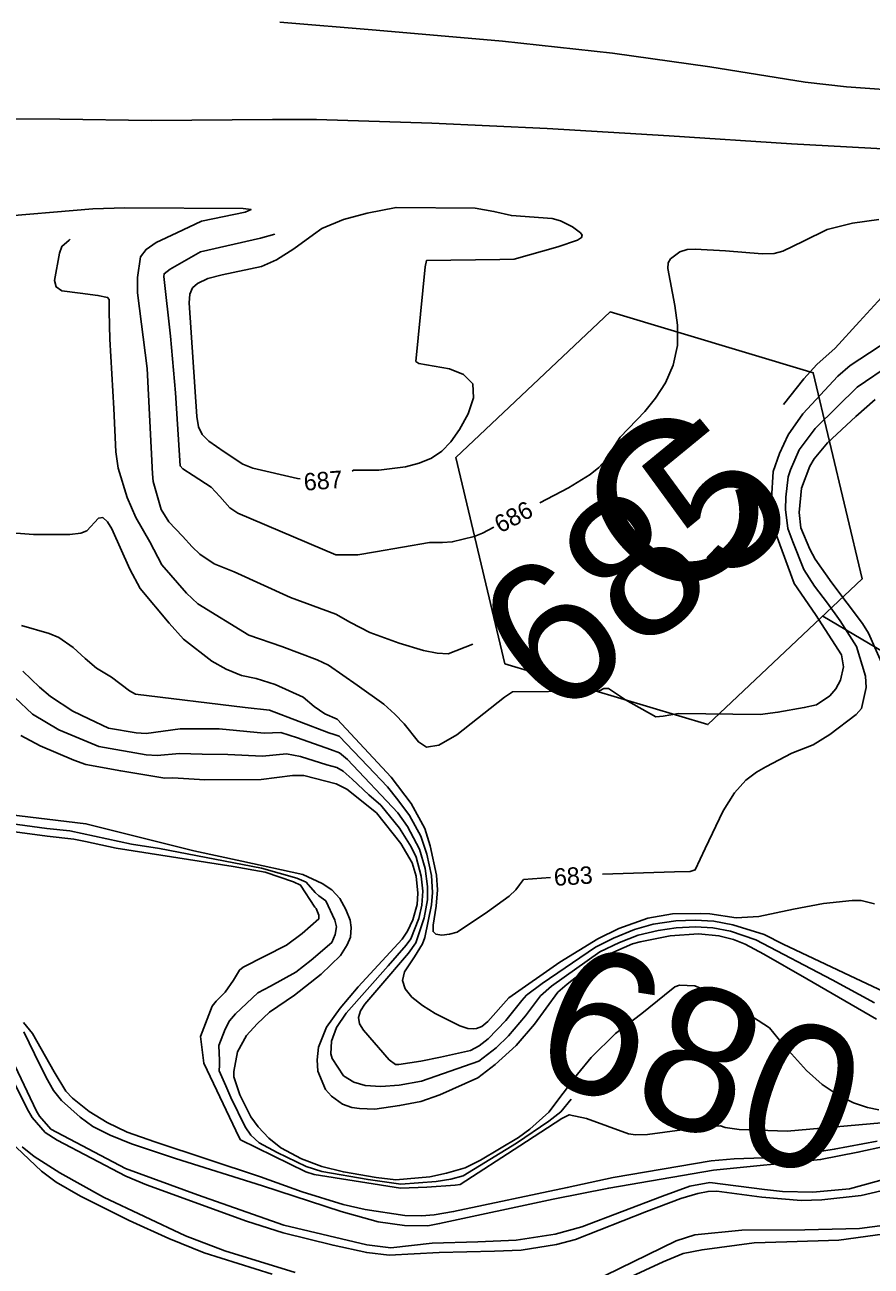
# Model space of a CAD drawing. Extents: x -291892836 to 2945206, y -477993085 to 1832792.
# Drawn here: x 1851027.2 to 1851221.7, y 543628.8 to 543914.3 of the extents above; entities that cross this region are included whole.
import ezdxf

# ---------------------------------------------------------------- set-up
doc = ezdxf.new("R2010")
doc.units = 0
for name, color, linetype in [('DT_X_Contour_Minor', 7, 'Continuous'), ('DT_X_Terrain_Ground_Line', 7, 'Continuous'), ('Level 19', 7, 'Continuous'), ('Level 40', 7, 'Continuous')]:
    doc.layers.add(name, color=color, linetype=linetype)

msp = doc.modelspace()

# ---------------------------------------------------------------- linework, layer by layer
at = {"layer": 'DT_X_Contour_Minor'}
for points in [[(1851231.01, 543898.91), (1851216.03, 543900.01), (1851206.52, 543901.08), (1851184.64, 543904.59), (1851162.3, 543907.76), (1851136.97, 543910.51), (1851107.97, 543913.06), (1851085.8, 543914.86)], [(1850877.43, 543888.17), (1850889.87, 543888.66), (1850915.32, 543889.58), (1850933.77, 543890.21), (1850962, 543890.45), (1850975.12, 543890.58), (1850997.02, 543891.47), (1851005.53, 543892.5), (1851014.31, 543892.61), (1851035.22, 543892.57), (1851056.32, 543892.26), (1851084.13, 543892.5), (1851094.19, 543892.47), (1851120.73, 543891.66), (1851147.21, 543890.41), (1851175.32, 543888.75), (1851203.38, 543886.9), (1851230.06, 543885.46)], [(1851062.14, 543866.44), (1851067.79, 543869.08), (1851077.81, 543871.21), (1851079.17, 543871.81), (1851077.35, 543872.06), (1851050.19, 543872.2), (1851042.77, 543871.97), (1851019.21, 543869.97), (1850997.61, 543869.47), (1850979.73, 543868.51), (1850959.93, 543868.52), (1850958.82, 543868.6), (1850944.17, 543868.49), (1850916.21, 543870.9), (1850908.51, 543871.04), (1850886.35, 543870.5), (1850860.78, 543868.66), (1850852.32, 543868.4), (1850830.95, 543869.46), (1850807.59, 543871.63), (1850784.77, 543872.73), (1850764.09, 543872.86)], [(1851093.52, 543866.03), (1851095.47, 543867.44), (1851100.45, 543869.51), (1851105.88, 543870.94), (1851112.5, 543872.26), (1851130.71, 543872.07), (1851135.01, 543871.35), (1851139.04, 543870.39), (1851148.36, 543869.73), (1851150.34, 543869.21), (1851153.08, 543867.81), (1851154.9, 543866.46), (1851155.27, 543865.87), (1851155.11, 543865.34), (1851154.9, 543865.21)], [(1851206.14, 543864.53), (1851211.63, 543867.18), (1851217.43, 543868.64), (1851223.5, 543869.51)], [(1851234.91, 543847.72), (1851216.9, 543835.9), (1851214.07, 543833.48), (1851206, 543824.79), (1851202.63, 543819.98), (1851200.62, 543815.66), (1851199.2, 543811.53), (1851198.83, 543805.28), (1851199.23, 543799.62), (1851199.86, 543797.11), (1851204.02, 543785.84), (1851208.96, 543778.65), (1851214.92, 543769.44), (1851215.36, 543766.64), (1851214.64, 543763.59), (1851213.61, 543761.62), (1851212.26, 543760), (1851209.16, 543757.92), (1851206.36, 543757.26), (1851200.29, 543756.2), (1851196.21, 543755.67), (1851177.46, 543755.9), (1851173.89, 543755.31), (1851172.26, 543755.12), (1851165.25, 543759.05), (1851161.31, 543761.67), (1851160.25, 543761.66), (1851159.3, 543761.14), (1851155.91, 543761.03), (1851139.24, 543760.88), (1851137.43, 543759.66), (1851126.46, 543751.01), (1851122.35, 543748.6), (1851119.53, 543748.21), (1851117.66, 543749.39), (1851114.38, 543753.57), (1851112.26, 543755.78), (1851109.69, 543758.04), (1851103.58, 543762.46), (1851097.01, 543767), (1851094.37, 543768.29), (1851086.24, 543771.29), (1851078.7, 543773.96), (1851066.97, 543781.13), (1851064.36, 543783.57), (1851058.66, 543790.09), (1851055.93, 543795.37), (1851052.7, 543800.97), (1851050.66, 543805.59), (1851048.63, 543812.34), (1851048.1, 543816.07), (1851047.61, 543826.03), (1851046.72, 543841.98), (1851046.59, 543848.36), (1851046.53, 543851.14), (1851046.2, 543851.57), (1851043.97, 543852.04), (1851039.86, 543852.58), (1851035.65, 543853.13), (1851034.37, 543853.98), (1851034.02, 543855.51), (1851035.11, 543861.79), (1851035.67, 543863.31), (1851037.38, 543864.77), (1851037.63, 543864.97)], [(1851130.15, 543771.87), (1851124.48, 543769.65), (1851121.96, 543769.79), (1851118.78, 543770.42), (1851113.22, 543772.05), (1851106.5, 543774.54), (1851102.03, 543776.81), (1851098.69, 543778.77), (1851088.27, 543782.56), (1851075.3, 543788.5), (1851070.73, 543790.35), (1851067.42, 543792.58), (1851065.6, 543794.22), (1851063.4, 543796.7), (1851060.31, 543800), (1851058.52, 543802.83), (1851056.71, 543809.23), (1851056.54, 543811.02), (1851055.27, 543835.25), (1851053.06, 543852.61), (1851053.1, 543856.2), (1851053.75, 543860.89), (1851055.04, 543862.62), (1851057.4, 543864.23), (1851062.14, 543866.44)], [(1851084.67, 543866.14), (1851081.32, 543865.19), (1851067.52, 543862.06), (1851060.57, 543858.07), (1851059.2, 543857.03), (1851059.13, 543856.42), (1851060.64, 543842.64), (1851061.81, 543829.65), (1851062.87, 543812.84), (1851063.49, 543812.16), (1851065.88, 543810.6), (1851070.03, 543807.95), (1851071.98, 543805.79), (1851074.29, 543803.17), (1851076.11, 543801.97), (1851098.66, 543792.37), (1851103.72, 543792.42), (1851107.78, 543793.06), (1851120.2, 543795.25), (1851123.21, 543795.22), (1851125.43, 543795.35), (1851130.43, 543796.59), (1851132.36, 543797.38), (1851134.97, 543798.76)], [(1851090.49, 543809.86), (1851089.86, 543809.94), (1851079.6, 543812.31), (1851077.32, 543813.24), (1851073, 543816.07), (1851069.47, 543818.52), (1851067.97, 543820.03), (1851067.07, 543821.82), (1851066.73, 543824.23), (1851064.95, 543850.35), (1851065.09, 543852.33), (1851065.69, 543853.78), (1851066.9, 543854.79), (1851069.27, 543855.91), (1851072.53, 543856.74), (1851081.58, 543858.67), (1851084.99, 543860.23), (1851089.03, 543862.76), (1851093.52, 543866.03)], [(1851154.9, 543865.21), (1851154.22, 543864.78), (1851149.72, 543863.24), (1851139.67, 543860.39), (1851136.4, 543860.29), (1851119.51, 543860.08), (1851119.19, 543858.58), (1851117.08, 543836.86), (1851117.78, 543836.42), (1851124.83, 543835.15), (1851128.03, 543833.87), (1851130.12, 543831.69), (1851130.3, 543828.49), (1851129.05, 543824.79), (1851127.12, 543821.25), (1851125.13, 543818.39), (1851123.03, 543816.23), (1851120.63, 543814.62), (1851117.8, 543813.44), (1851114.68, 543812.62), (1851108.53, 543811.88), (1851102.69, 543811.84), (1851102.38, 543811.66)], [(1851145.59, 543804.36), (1851152.13, 543807.81), (1851157.13, 543810.88), (1851159.1, 543812.48), (1851160.54, 543814.12), (1851164.04, 543819.42), (1851169.7, 543825.32), (1851172.16, 543828.39), (1851174.45, 543831.98), (1851176.24, 543836.04), (1851177.23, 543840.49), (1851177.24, 543845.2), (1851176.6, 543849.73), (1851174.95, 543858.24), (1851175.09, 543859.52), (1851175.61, 543860.42), (1851177.73, 543862.1), (1851179.41, 543862.57), (1851181.27, 543862.71), (1851188.27, 543862.29), (1851196.69, 543861.6), (1851199.43, 543861.71), (1851201.39, 543862.24), (1851206.14, 543864.53)], [(1851237.79, 543864.11), (1851237.16, 543863), (1851236.08, 543861.94), (1851228.29, 543856.2), (1851219.07, 543846.08), (1851213.44, 543839.9), (1851209.27, 543836.13), (1851206.28, 543832.85), (1851201.56, 543826.94)], [(1851234.28, 543841.69), (1851218.5, 543830.97), (1851213.89, 543826.46), (1851208.83, 543821.48), (1851205.2, 543816.52), (1851203.16, 543811.95), (1851202.61, 543810.35), (1851202.07, 543805.65), (1851202.06, 543802.82), (1851202.55, 543798.43), (1851203.71, 543795.37), (1851206.23, 543789.05), (1851208.73, 543785.21), (1851211.72, 543781.28), (1851214.6, 543777.25), (1851218.32, 543771.35), (1851220.44, 543764.51), (1851220.58, 543761.86), (1851219.5, 543757.07), (1851218.27, 543755.69), (1851212.23, 543751.1), (1851208.41, 543748.75), (1851203.46, 543746.81), (1851197.49, 543743.62), (1851195.33, 543742.42), (1851192.9, 543740.6), (1851190.31, 543737.69), (1851187.7, 543733.5), (1851183.54, 543724.85), (1851181.29, 543719.94), (1851180.14, 543719.58), (1851176.53, 543719.5), (1851159.98, 543718.98)], [(1851222.62, 543828.14), (1851218.23, 543824.17), (1851211.67, 543818.16), (1851208.59, 543814.46), (1851207.64, 543812.75), (1851205.7, 543807.76), (1851205.21, 543802.15), (1851205.57, 543798.6), (1851207.63, 543793.7), (1851208.88, 543791.38), (1851212.69, 543785.94), (1851219.73, 543776.6), (1851221.09, 543774.38), (1851224.6, 543766.45)], [(1851148.01, 543718.19), (1851141.82, 543717.77), (1851140.88, 543716.49), (1851140.04, 543715.38), (1851138.53, 543713.94), (1851133.51, 543710.34), (1851126.57, 543705.62), (1851124.83, 543705.15), (1851123.06, 543704.97), (1851121.68, 543705.17), (1851121.02, 543705.77), (1851121, 543707.25), (1851121.72, 543711.62), (1851122.03, 543715.38), (1851121.81, 543718.74), (1851120.35, 543725.51), (1851119.12, 543729.46), (1851116.01, 543735.21), (1851111.38, 543741.27), (1851098.98, 543754.62), (1851096.17, 543755.86), (1851093.7, 543757.53), (1851091.16, 543759.64), (1851084.75, 543762.57), (1851080.36, 543763.97), (1851076.98, 543764.62), (1851073.45, 543766.09), (1851070.19, 543767.94), (1851063.67, 543773.02), (1851060.36, 543776.65), (1851053.67, 543784.67), (1851051.33, 543789.13), (1851047.16, 543798.35), (1851046.16, 543800), (1851045.12, 543800.98), (1851044.14, 543800.84), (1851041.46, 543797.92), (1851040.03, 543797.36), (1851037.51, 543797.07), (1851029.14, 543797.07), (1851021.04, 543797.66)], [(1851129.02, 543683.52), (1851127.17, 543684.11), (1851121.49, 543686.93), (1851118.55, 543688.79), (1851116.17, 543690.7), (1851114.59, 543692.62), (1851113.99, 543694.56), (1851114.43, 543696.49), (1851116.72, 543699.94), (1851118.55, 543702.98), (1851119.1, 543704.42), (1851120.66, 543711.91), (1851120.91, 543714.73), (1851120.64, 543718.68), (1851119.57, 543723.61), (1851118.24, 543727.69), (1851115.63, 543732.44), (1851112.95, 543736.1), (1851110.55, 543739.02), (1851106.02, 543743.77), (1851099.46, 543750.67), (1851098.26, 543751.11), (1851097.04, 543751.49), (1851083.43, 543756.69), (1851077.83, 543757.29), (1851052.65, 543760.39), (1851051.27, 543761.15), (1851047.07, 543764.25), (1851043.68, 543766.34), (1851041.07, 543768.59), (1851038.26, 543771.12), (1851034.97, 543773.39), (1851032.79, 543774.3), (1851026.37, 543776.18)], [(1851026.74, 543765.66), (1851030.51, 543761.99), (1851033.06, 543759.81), (1851038.22, 543756.45), (1851041.87, 543754.7), (1851046.42, 543752.55), (1851052.75, 543751.49), (1851055.08, 543751.35), (1851059, 543751.86), (1851062.9, 543752.39), (1851071.88, 543752.37), (1851082.21, 543751.41), (1851086.01, 543751.54), (1851089.84, 543750.34), (1851097.44, 543747.63), (1851099.52, 543746.91), (1851101.34, 543745.35), (1851112.89, 543733.05), (1851115.1, 543729.97), (1851117.89, 543724.7), (1851119.17, 543720.27), (1851119.75, 543716.15), (1851119.71, 543713.06), (1851119, 543708.9), (1851117.02, 543703.18), (1851115.35, 543700.8), (1851108.52, 543692.83), (1851105.32, 543689.11), (1851104.33, 543687.58), (1851103.84, 543686.04), (1851104.12, 543684.57), (1851105.05, 543683.09), (1851110.94, 543676.32), (1851112.37, 543675.21), (1851113.17, 543675.19), (1851118.21, 543676.01), (1851122.69, 543676.9), (1851129.62, 543678.43), (1851131.61, 543679.54), (1851133.66, 543681.09), (1851137.72, 543685.34), (1851141.42, 543689.93), (1851142.52, 543691.13), (1851146.07, 543693.81), (1851158.33, 543702.16), (1851162.47, 543704.27), (1851167.3, 543706.25), (1851171.64, 543707.49), (1851176.83, 543708.27), (1851181.27, 543708.42), (1851185.56, 543708.14), (1851189.92, 543707.35), (1851197.13, 543705.13), (1851201.49, 543702.91), (1851218.22, 543694.95), (1851225.86, 543691.39)], [(1851024.89, 543759.57), (1851028.96, 543755.8), (1851035.01, 543752.19), (1851044.16, 543748.3), (1851055.1, 543746.42), (1851057.63, 543746.25), (1851062.74, 543746.69), (1851067.92, 543746.6), (1851073.86, 543746.47), (1851081.84, 543746.07), (1851087.36, 543746.61), (1851090.56, 543746), (1851096.63, 543744.14), (1851098.86, 543743.47), (1851100.35, 543742.68), (1851102.4, 543740.84), (1851106.22, 543737.2), (1851109, 543734.81), (1851113.29, 543729.52), (1851116, 543725.24), (1851117.11, 543722.9), (1851118.3, 543718.55), (1851118.64, 543715.06), (1851118.46, 543711.85), (1851117.73, 543708.82), (1851115.87, 543704.13), (1851114.84, 543702.66), (1851110.69, 543697.87), (1851101.06, 543686.98), (1851098.8, 543683.7), (1851097.67, 543680.61), (1851097.55, 543677.67), (1851097.82, 543676.6), (1851100.46, 543672.63), (1851102.8, 543671.15), (1851105.4, 543670.35), (1851109.03, 543670.13), (1851113.22, 543670.47), (1851118.38, 543671.41), (1851131.55, 543675.95), (1851135.51, 543679.04), (1851138.32, 543681.82), (1851142.25, 543686.38), (1851145.69, 543690.97), (1851148.25, 543693.19), (1851159.38, 543701.13), (1851163.89, 543703.27), (1851168.15, 543704.93), (1851172.76, 543706.02), (1851176.87, 543706.6), (1851181.36, 543706.86), (1851185.3, 543706.61), (1851189.36, 543705.84), (1851195.21, 543703.87), (1851212.78, 543694.7), (1851222.51, 543689.39)], [(1851026.28, 543750.88), (1851030.71, 543748.45), (1851038.42, 543745.18), (1851041.18, 543744.19), (1851049.21, 543742.72), (1851059.36, 543741.08), (1851061.18, 543741.11), (1851068.57, 543740.63), (1851081.47, 543740.73), (1851088.72, 543741.69), (1851091.28, 543741.65), (1851098.73, 543739.77), (1851101.2, 543738.52), (1851107.99, 543733.04), (1851113.6, 543725.99), (1851116.19, 543721.59), (1851117.12, 543718.49), (1851117.51, 543714.6), (1851117.37, 543711.98), (1851116.35, 543708.46), (1851115.17, 543705.85), (1851113.94, 543704.05), (1851103.76, 543693.04), (1851099.64, 543688.2), (1851096.5, 543683.82), (1851094.68, 543679.22), (1851094.36, 543676.28), (1851094.54, 543673.68), (1851096.29, 543669.44), (1851097.65, 543667.95), (1851100.16, 543666.12), (1851102.34, 543665.33), (1851104.13, 543665.08), (1851107.61, 543664.96), (1851113.3, 543665.76), (1851118.21, 543666.67), (1851122.58, 543668.24), (1851131.28, 543672.15), (1851135.31, 543675.18), (1851140.08, 543679.59), (1851144.34, 543684.52), (1851149.68, 543691.82), (1851151.82, 543693.7), (1851157.49, 543698.12), (1851160.43, 543700.1), (1851166.87, 543702.93), (1851168.59, 543703.4), (1851175.52, 543704.78), (1851182.07, 543705.29), (1851186.74, 543704.8), (1851190.07, 543703.94), (1851192.78, 543702.92)], [(1851099.61, 543713.41), (1851097.73, 543715.36), (1851095.53, 543716.81), (1851091.08, 543718.92), (1851077.09, 543721.96), (1851066.03, 543724.31), (1851041.22, 543730.55), (1851021.48, 543732.9)], [(1851152.75, 543667.22), (1851150.37, 543664.31), (1851147.62, 543662.15), (1851140.21, 543657.1), (1851127.94, 543649.6), (1851125.08, 543648.83), (1851121.74, 543648.35), (1851113.58, 543647.7), (1851106.09, 543648.74), (1851095.46, 543650.59), (1851091.87, 543651.74), (1851085.16, 543655.01), (1851081.05, 543657.23), (1851079.14, 543658.98), (1851077.8, 543660.91), (1851074.51, 543667.6), (1851073.35, 543670.28), (1851071.83, 543673.73), (1851071.89, 543675.03), (1851071.94, 543676.15), (1851071.76, 543679.59), (1851073.24, 543683.31), (1851074.2, 543685.27), (1851075.58, 543686.87), (1851080.73, 543691.69), (1851083.63, 543693.26), (1851089.48, 543696.47), (1851092.99, 543699.19), (1851097.71, 543703.26), (1851098.5, 543705.09), (1851098.83, 543706.84), (1851098.42, 543708.41), (1851096.35, 543712.84), (1851094.79, 543713.98), (1851093.89, 543714.75), (1851091.83, 543717.13), (1851089.68, 543718.07), (1851081.56, 543720.32), (1851058.12, 543724.84), (1851051.72, 543725.91), (1851037.5, 543728.97), (1851032.2, 543729.46), (1851022.14, 543730.89)], [(1851226.67, 543662.05), (1851202.43, 543659.91), (1851191.4, 543660.25), (1851188.17, 543660.75), (1851187.08, 543661.14), (1851183.44, 543660.87), (1851170.28, 543659.15), (1851167.58, 543659.01), (1851165.93, 543659.24), (1851156.32, 543662.83), (1851152.31, 543663.65), (1851150.63, 543662.83), (1851140.97, 543656.52), (1851127.24, 543647.66), (1851126.08, 543647.45), (1851119.58, 543646.99), (1851113.54, 543646.77), (1851093.67, 543649.93), (1851091.77, 543650.5), (1851076.76, 543657.9), (1851076.46, 543658.41), (1851068.29, 543675.49), (1851067.53, 543681.69), (1851070.22, 543688.64), (1851071.15, 543689.79), (1851073.19, 543691.88), (1851075.13, 543694.62), (1851076.54, 543696.92), (1851077.36, 543697.6), (1851087.35, 543702.66), (1851090.91, 543705.32), (1851094.75, 543708.67), (1851094.74, 543709.53), (1851094.17, 543711.05), (1851093.86, 543711.41), (1851090.56, 543716.45), (1851088.97, 543717.19), (1851082.43, 543719.4), (1851075.04, 543720.71), (1851048.2, 543724.94), (1851041.11, 543726.51), (1851038.43, 543727), (1851032.27, 543727.68), (1851020.17, 543729.36)], [(1851223.47, 543664.82), (1851220.87, 543665.3), (1851217.69, 543666.38), (1851214.13, 543668.14), (1851210.43, 543670.65), (1851206.83, 543673.86), (1851201.32, 543680), (1851198.39, 543683.63), (1851195.75, 543685.31), (1851187.12, 543690.87), (1851184.4, 543691.97), (1851181.2, 543693.31), (1851177.7, 543693.42), (1851176.6, 543693.1), (1851174.2, 543691.12), (1851169.01, 543686.94), (1851162.99, 543682.33), (1851157.37, 543676.85), (1851154.2, 543672.97), (1851147.59, 543664.28), (1851143.24, 543660.33), (1851140.63, 543658.4), (1851131.94, 543653.24), (1851128.39, 543651.45), (1851124.09, 543650.21), (1851120.3, 543649.42), (1851112.43, 543648.66), (1851107.95, 543649.23), (1851100.4, 543650.52), (1851095.45, 543651.77), (1851090.79, 543653.5), (1851086.01, 543656.09), (1851083.27, 543658.28), (1851080.8, 543660.91), (1851079.16, 543663.18), (1851076.57, 543668.24), (1851075.22, 543672.36), (1851075.2, 543673.62), (1851076.09, 543678.13), (1851078.16, 543681.87), (1851080.57, 543684.57), (1851083.45, 543687.23), (1851089.18, 543691.12), (1851095.28, 543695.95), (1851099.74, 543700.31), (1851101.3, 543702.71), (1851102.03, 543704.52), (1851102.21, 543706.7), (1851101.93, 543708.4), (1851100.98, 543710.86), (1851099.61, 543713.41)], [(1851222.47, 543712.16), (1851219.39, 543712.91), (1851217.39, 543712.93), (1851210.77, 543712.23), (1851203.89, 543710.93), (1851195.9, 543709.28), (1851190.69, 543708.96), (1851184.62, 543709.83), (1851182.55, 543709.96), (1851176.09, 543709.84), (1851170.4, 543708.84), (1851163.71, 543706.45), (1851158.87, 543704.11), (1851150.19, 543698.77), (1851138.45, 543690.53), (1851133.6, 543685.09), (1851132.21, 543683.95), (1851131, 543683.5), (1851130.21, 543683.39), (1851129.02, 543683.52)], [(1851192.78, 543702.92), (1851197.05, 543700.57), (1851206.9, 543694.93), (1851222.97, 543685.66)], [(1851026.87, 543684.85), (1851028.93, 543682.36), (1851033.89, 543673.5), (1851036.56, 543669.09), (1851038.16, 543667.44), (1851041.97, 543664.4), (1851046.09, 543661.89), (1851050.73, 543659.68), (1851057.04, 543657.42), (1851081.33, 543649.39), (1851090.9, 543645.97), (1851100.33, 543643.05), (1851105.37, 543641.89), (1851114.49, 543640.5), (1851118.35, 543640.45), (1851121.29, 543640.66), (1851125.72, 543641.41), (1851151.86, 543646.93), (1851162.44, 543649.26), (1851184.98, 543653.08), (1851190.26, 543653.53), (1851196.96, 543653.75), (1851205.13, 543654.46), (1851213.24, 543655.72), (1851223.1, 543657.6)], [(1851026.98, 543682.72), (1851029.38, 543677.69), (1851032.08, 543672.24), (1851033.75, 543669.27), (1851035.6, 543666.93), (1851039.92, 543663.13), (1851042.77, 543660.98), (1851046.78, 543658.99), (1851051.68, 543657), (1851061.82, 543653.62), (1851081.78, 543647.34), (1851099.89, 543641.42), (1851108.41, 543639.01), (1851114.43, 543638.22), (1851119.84, 543638.14), (1851122.5, 543638.63), (1851148.62, 543644.23), (1851161.41, 543646.79), (1851185.51, 543650.9), (1851210.09, 543653.34), (1851218.68, 543655.05), (1851225.01, 543656.4)], [(1851086.72, 543638.29), (1851066.9, 543645.23), (1851050.28, 543651.28), (1851033.13, 543660.35), (1851030.54, 543663.36), (1851029.82, 543664.45), (1851024.91, 543674.98)], [(1851055.11, 543647.55), (1851050.41, 543649.52), (1851034.6, 543657.84), (1851031.85, 543659.58), (1851028.85, 543663.03), (1851027.68, 543665.03), (1851024.49, 543671.53)], [(1851084.01, 543627.01), (1851068.43, 543631.94), (1851060.29, 543635.21), (1851051.12, 543639.34), (1851039.96, 543644.96), (1851034.38, 543648.18), (1851031.03, 543650.66), (1851023.77, 543657.49)], [(1851026.53, 543656.3), (1851029.28, 543654.07), (1851035.25, 543650.27), (1851045.26, 543644.7), (1851064.14, 543635.8), (1851073.14, 543632.38), (1851089.3, 543627.39)], [(1851236.01, 543651.89), (1851216.72, 543646.59), (1851208.28, 543645.84), (1851201.33, 543646.04), (1851197.23, 543646.45), (1851184.64, 543648.07), (1851180.07, 543647.27), (1851173.76, 543644.96), (1851155.19, 543637.87), (1851149.05, 543636.23), (1851140.1, 543634.8), (1851131.3, 543634.44), (1851120.81, 543634.15), (1851111.29, 543633.07), (1851105.8, 543633.79), (1851086.72, 543638.29)], [(1851224.04, 543646.2), (1851219.44, 543645.13), (1851210.38, 543644.09), (1851205.67, 543643.97), (1851196.62, 543644.73), (1851186.25, 543646.11), (1851184.24, 543646.02), (1851181.85, 543645.58), (1851177.94, 543644.39), (1851170.11, 543641.45), (1851153.76, 543634.95), (1851149.37, 543633.83), (1851141.28, 543632.54), (1851135.13, 543632.27), (1851122.42, 543632.02), (1851110.93, 543631.35), (1851105.77, 543631.98), (1851098.04, 543633.65), (1851086.59, 543636.48), (1851078.16, 543639.22), (1851055.11, 543647.55)], [(1851157.27, 543625.13), (1851176.89, 543634.66), (1851181.19, 543636.08), (1851191.98, 543637.14), (1851206.45, 543637.2), (1851219.06, 543637.5), (1851235.92, 543639.75)], [(1851230.96, 543637.09), (1851214.31, 543634.79), (1851202.34, 543634.45), (1851194.84, 543634.21), (1851182.84, 543632.62), (1851178.54, 543631.76), (1851173.88, 543629.84), (1851162.47, 543624.57)]]:
    msp.add_lwpolyline(points, dxfattribs=at)
at = {"layer": 'Level 40'}
msp.add_line((1851210.63, 543778.33), (1851389.11, 543671.79), dxfattribs=at)
msp.add_lwpolyline([(1851137.5, 543767.36), (1851126.25, 543814.79), (1851161.7, 543848.25), (1851208.41, 543834.28), (1851219.66, 543786.85), (1851184.2, 543753.38)], close=True, dxfattribs=at)

# ---------------------------------------------------------------- texts
at = {"layer": 'DT_X_Terrain_Ground_Line'}
for s, rotation, p in [('685', 39.3966, (1851149.2, 543753.82)), ('680', 340.0103, (1851142.34, 543673.43))]:
    msp.add_text(s, height=33, rotation=rotation, dxfattribs=at).set_placement(p)
at = {"layer": 'Level 19'}
for s, rotation, p in [('687', 4.5894, (1851091.45, 543807.12)), ('686', 27.8114, (1851136.48, 543797.29)), ('683', 3.8961, (1851148.92, 543716.25))]:
    msp.add_text(s, height=4, rotation=rotation, dxfattribs=at).set_placement(p)
at = {"layer": 'Level 40'}
msp.add_text('C', height=37.5, rotation=43.3446, dxfattribs=at).set_placement((1851176.16, 543778.06))

doc.saveas('drawing.dxf')
